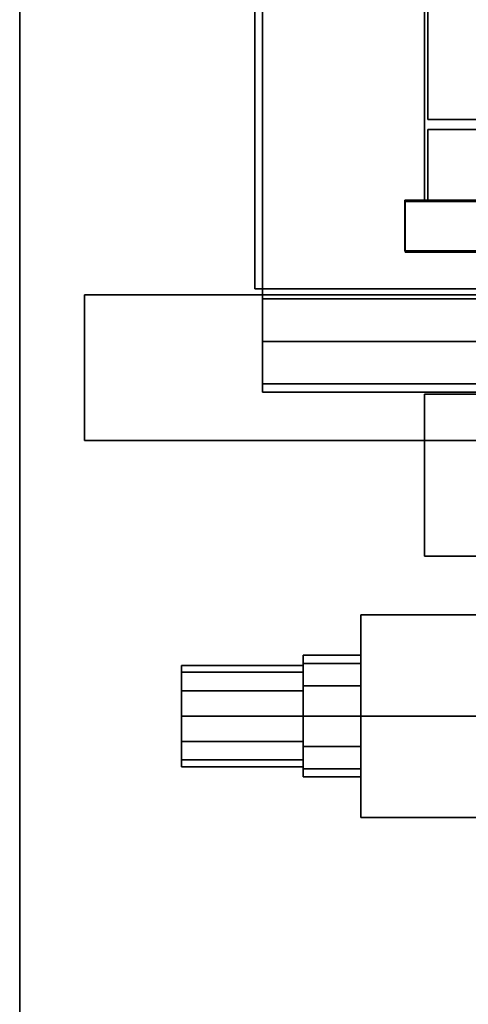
# Model space of a CAD drawing. Extents: x -48 to 48, y -49.6 to 48.
# Tile 228 of 656: x -6.5 to -3.7, y -9.8 to -3.8. Entities that reach past the tile are written whole.
import ezdxf

# ---------------------------------------------------------------- set-up
doc = ezdxf.new("R2010")
doc.units = 0

msp = doc.modelspace()

# ---------------------------------------------------------------- linework, layer by layer
at = {"layer": '13T1 [63]', "color": 1}
for points, invisible_edges in [([(-4.1225, -4.865, 85.5), (-4.1225, -5.1775, 85.5), (-0.81, -5.1775, 85.5)], 12), ([(-4.1225, -4.865, 85.5), (-0.81, -5.1775, 85.5), (-0.1225, -4.865, 85.5)], 3), ([(-0.1225, -4.865, 74), (-0.81, -5.1775, 74), (-4.1225, -5.1775, 74)], 13), ([(-0.1225, -4.865, 74), (-4.1225, -5.1775, 74), (-4.1225, -4.865, 74)], 1), ([(-4.1225, -5.1775, 74), (-4.1225, -5.1775, 85.5), (-4.1225, -4.865, 85.5)], 12), ([(-4.1225, -5.1775, 74), (-4.1225, -4.865, 85.5), (-4.1225, -4.865, 74)], 1), ([(-4.1225, -4.865, 74), (-4.1225, -4.865, 85.5), (-0.1225, -4.865, 85.5)], 12), ([(-4.1225, -4.865, 74), (-0.1225, -4.865, 85.5), (-0.1225, -4.865, 74)], 1), ([(-0.12, -4.875, 62.041), (-0.9325, -5.1875, 62.041), (-4.12, -5.1875, 62.041)], 13), ([(-0.12, -4.875, 62.041), (-4.12, -5.1875, 62.041), (-4.12, -4.875, 62.041)], 1), ([(-4.12, -4.875, 67.541), (-4.12, -5.1875, 67.541), (-0.9325, -5.1875, 67.541)], 12), ([(-4.12, -4.875, 67.541), (-0.9325, -5.1875, 67.541), (-0.12, -4.875, 67.541)], 3), ([(-4.12, -4.875, 67.541), (-4.12, -4.875, 62.041), (-4.12, -5.1875, 62.041)], 12), ([(-4.12, -4.875, 67.541), (-4.12, -5.1875, 62.041), (-4.12, -5.1875, 67.541)], 1), ([(-0.12, -4.875, 67.541), (-0.12, -4.875, 62.041), (-4.12, -4.875, 62.041)], 12), ([(-0.12, -4.875, 67.541), (-4.12, -4.875, 62.041), (-4.12, -4.875, 67.541)], 1), ([(-0.81, -5.1775, 74), (-0.81, -5.1775, 85.5), (-4.1225, -5.1775, 85.5)], 12), ([(-0.81, -5.1775, 74), (-4.1225, -5.1775, 85.5), (-4.1225, -5.1775, 74)], 1), ([(-4.12, -5.1875, 67.541), (-4.12, -5.1875, 62.041), (-0.9325, -5.1875, 62.041)], 12), ([(-4.12, -5.1875, 67.541), (-0.9325, -5.1875, 62.041), (-0.9325, -5.1875, 67.541)], 1)]:
    msp.add_3dface(points, dxfattribs=dict(at, invisible_edges=invisible_edges))
at = {"layer": '1C1 [1]', "color": 1}
for points, invisible_edges in [([(-6.5, -11), (6.5, -11), (6.5, 11)], 12), ([(-6.5, -11), (6.5, 11), (-6.5, 11)], 1), ([(-6.5, 11, -1.5), (6.5, 11, -1.5), (6.5, -11, -1.5)], 12), ([(-6.5, 11, -1.5), (6.5, -11, -1.5), (-6.5, -11, -1.5)], 1), ([(-6.5, 11), (-6.5, 11, -1.5), (-6.5, -11, -1.5)], 12), ([(-6.5, 11), (-6.5, -11, -1.5), (-6.5, -11)], 1), ([(0.542265, -5.18273), (0.838301, -5.38054), (-6.1, -6.35)], 14), ([(0.542265, -5.18273), (-6.1, -6.35), (-1.1875, -5.45)], 15), ([(0.838301, -5.38054), (1.1875, -5.45), (-6.1, -6.35)], 14), ([(1.1875, -5.45), (6.1, -6.35), (-6.1, -6.35)], 13), ([(-6.1, -6.35), (-6.1, -5.45), (-1.1875, -5.45)], 12), ([(-6.1, -5.45, 21), (-6.1, -6.35, 21), (6.1, -6.35, 21)], 12), ([(-6.1, -5.45, 21), (6.1, -6.35, 21), (6.1, -5.45, 21)], 13), ([(-6.1, -5.45), (-6.1, -6.35), (-6.1, -6.35, 21)], 12), ([(-6.1, -5.45), (-6.1, -6.35, 21), (-6.1, -5.45, 21)], 1), ([(-1.1875, -5.45, 21), (-1.1875, -5.45), (-6.1, -5.45)], 12), ([(-1.1875, -5.45, 21), (-6.1, -5.45), (-6.1, -5.45, 21)], 1), ([(-6.1, -6.35, 21), (-6.1, -6.35), (6.1, -6.35)], 12), ([(-6.1, -6.35, 21), (6.1, -6.35), (6.1, -6.35, 21)], 1)]:
    msp.add_3dface(points, dxfattribs=dict(at, invisible_edges=invisible_edges))
at = {"layer": '2C1 [2]', "color": 1}
for points, invisible_edges in [([(-5, 6, 53.5), (5, 6, 53.5), (5, -6, 53.5)], 12), ([(-5, 6, 53.5), (5, -6, 53.5), (-5, -6, 53.5)], 1), ([(-5, -6, 54.5), (5, -6, 54.5), (5, 6, 54.5)], 12), ([(-5, -6, 54.5), (5, 6, 54.5), (-5, 6, 54.5)], 1), ([(-5, -6, 53.5), (-5, -6, 54.5), (-5, 6, 54.5)], 12), ([(-5, -6, 53.5), (-5, 6, 54.5), (-5, 6, 53.5)], 1), ([(-0.1725, -4.5375, 45.5), (-5.0475, -5.4125, 45.5), (-5.0475, 5.4125, 45.5)], 13), ([(-0.1725, -4.5375, 45.5), (-5.0475, 5.4125, 45.5), (-1.0475, 5.4125, 45.5)], 13), ([(-0.1725, 4.5375, 46), (-5.0475, 5.4125, 46), (-5.0475, -5.4125, 46)], 13), ([(-5.0475, -5.4125, 45.5), (-5.0475, -5.4125, 46), (-5.0475, 5.4125, 46)], 12), ([(-5.0475, -5.4125, 45.5), (-5.0475, 5.4125, 46), (-5.0475, 5.4125, 45.5)], 1), ([(-0.1725, -4.5375, 29.905), (-5.0475, -5.4125, 29.905), (-5.0475, 5.4125, 29.905)], 13), ([(-0.1725, -4.5375, 29.905), (-5.0475, 5.4125, 29.905), (-1.0475, 5.4125, 29.905)], 13), ([(-0.1725, 4.5375, 30.53), (-5.0475, 5.4125, 30.53), (-5.0475, -5.4125, 30.53)], 13), ([(-5.0475, -5.4125, 29.905), (-5.0475, -5.4125, 30.53), (-5.0475, 5.4125, 30.53)], 12), ([(-5.0475, -5.4125, 29.905), (-5.0475, 5.4125, 30.53), (-5.0475, 5.4125, 29.905)], 1), ([(-0.1725, 4.5375, 46), (-5.0475, -5.4125, 46), (-1.0475, -5.4125, 46)], 13), ([(-0.1725, 4.5375, 30.53), (-5.0475, -5.4125, 30.53), (-1.0475, -5.4125, 30.53)], 13), ([(-0.1725, -4.5375, 45.5), (-1.0475, -5.4125, 45.5), (-5.0475, -5.4125, 45.5)], 12), ([(-0.1725, -4.5375, 29.905), (-1.0475, -5.4125, 29.905), (-5.0475, -5.4125, 29.905)], 12), ([(-1.0475, -5.4125, 45.5), (-1.0475, -5.4125, 46), (-5.0475, -5.4125, 46)], 12), ([(-1.0475, -5.4125, 45.5), (-5.0475, -5.4125, 46), (-5.0475, -5.4125, 45.5)], 1), ([(-1.0475, -5.4125, 29.905), (-1.0475, -5.4125, 30.53), (-5.0475, -5.4125, 30.53)], 12), ([(-1.0475, -5.4125, 29.905), (-5.0475, -5.4125, 30.53), (-5.0475, -5.4125, 29.905)], 1), ([(-0.9725, -5.475, 53.5), (-5, -5.475, 53.5), (-5, -5.7375, 53.5)], 12), ([(-0.9725, -5.475, 53.5), (-5, -5.7375, 53.5), (5, -5.7375, 53.5)], 13), ([(-5, -5.475, 53.5), (-5, -5.475, 21.25), (-5, -6.05, 21.825)], 12), ([(-5, -5.475, 53.5), (-5, -6.05, 21.825), (-5, -6.05, 53.1875)], 13), ([(-5, -5.475, 53.5), (-5, -6.05, 53.1875), (-5, -5.7375, 53.5)], 1), ([(-0.9725, -5.475, 21.25), (-5, -5.475, 21.25), (-5, -5.475, 53.5)], 12), ([(-0.9725, -5.475, 21.25), (-5, -5.475, 53.5), (-0.9725, -5.475, 53.5)], 1), ([(5, -6, 53.5), (5, -6, 54.5), (-5, -6, 54.5)], 12), ([(5, -6, 53.5), (-5, -6, 54.5), (-5, -6, 53.5)], 1), ([(-5, -6.05, 21.825), (5, -6.05, 21.825), (5, -6.05, 53.1875)], 12), ([(-5, -6.05, 21.825), (5, -6.05, 53.1875), (-5, -6.05, 53.1875)], 1)]:
    msp.add_3dface(points, dxfattribs=dict(at, invisible_edges=invisible_edges))
at = {"layer": '2C1 [2]', "color": 7}
for points, invisible_edges in [([(0.9725, -5.475, 21.25), (5, -6.05, 21.825), (-5, -6.05, 21.825)], 13), ([(-5, -6.05, 21.825), (-5, -5.475, 21.25), (-0.9725, -5.475, 21.25)], 12), ([(0.9725, -5.475, 21.25), (-5, -6.05, 21.825), (-0.9725, -5.475, 21.25)], 15), ([(5, -6.05, 53.1875), (5, -5.7375, 53.5), (-5, -5.7375, 53.5)], 12), ([(5, -6.05, 53.1875), (-5, -5.7375, 53.5), (-5, -6.05, 53.1875)], 1)]:
    msp.add_3dface(points, dxfattribs=dict(at, invisible_edges=invisible_edges))
at = {"layer": '3C1 [3]', "color": 1}
for points, invisible_edges in [([(4, -4.875, 93.75), (-4, -4.875, 93.75), (-4, 4.875, 93.75)], 12), ([(4, -4.875, 93.75), (-4, 4.875, 93.75), (4, 4.875, 93.75)], 1), ([(4, 4.875, 94.5), (-4, 4.875, 94.5), (-4, -4.875, 94.5)], 12), ([(4, 4.875, 94.5), (-4, -4.875, 94.5), (4, -4.875, 94.5)], 1), ([(-4, -4.875, 93.75), (-4, -4.875, 94.5), (-4, 4.875, 94.5)], 12), ([(-4, -4.875, 93.75), (-4, 4.875, 94.5), (-4, 4.875, 93.75)], 1), ([(-0.605, -4.3675, 78.5), (-3.98, -4.3675, 78.5), (-3.98, 4.3675, 78.5)], 12), ([(-0.605, -4.3675, 78.5), (-3.98, 4.3675, 78.5), (-0.605, 4.3675, 78.5)], 1), ([(-0.605, 4.3675, 78.875), (-3.98, 4.3675, 78.875), (-3.98, -4.3675, 78.875)], 12), ([(-0.605, 4.3675, 78.875), (-3.98, -4.3675, 78.875), (-0.605, -4.3675, 78.875)], 1), ([(-3.98, -4.3675, 78.5), (-3.98, -4.3675, 78.875), (-3.98, 4.3675, 78.875)], 12), ([(-3.98, -4.3675, 78.5), (-3.98, 4.3675, 78.875), (-3.98, 4.3675, 78.5)], 1), ([(-0.605, -4.3675, 69.125), (-3.98, -4.3675, 69.125), (-3.98, 4.3675, 69.125)], 12), ([(-0.605, -4.3675, 69.125), (-3.98, 4.3675, 69.125), (-0.605, 4.3675, 69.125)], 1), ([(-0.605, 4.3675, 69.5), (-3.98, 4.3675, 69.5), (-3.98, -4.3675, 69.5)], 12), ([(-0.605, 4.3675, 69.5), (-3.98, -4.3675, 69.5), (-0.605, -4.3675, 69.5)], 1), ([(-3.98, -4.3675, 69.125), (-3.98, -4.3675, 69.5), (-3.98, 4.3675, 69.5)], 12), ([(-3.98, -4.3675, 69.125), (-3.98, 4.3675, 69.5), (-3.98, 4.3675, 69.125)], 1), ([(-0.605, -4.3675, 78.5), (-0.605, -4.3675, 78.875), (-3.98, -4.3675, 78.875)], 12), ([(-0.605, -4.3675, 78.5), (-3.98, -4.3675, 78.875), (-3.98, -4.3675, 78.5)], 1), ([(-0.605, -4.3675, 69.125), (-0.605, -4.3675, 69.5), (-3.98, -4.3675, 69.5)], 12), ([(-0.605, -4.3675, 69.125), (-3.98, -4.3675, 69.5), (-3.98, -4.3675, 69.125)], 1), ([(0.570948, -4.37748, 54.5), (0.835, -4.43, 54.5), (-3.98, -4.865, 54.5)], 14), ([(0.570948, -4.37748, 54.5), (-3.98, -4.865, 54.5), (-0.835, -4.43, 54.5)], 15), ([(0.835, -4.43, 54.5), (3.98, -4.865, 54.5), (-3.98, -4.865, 54.5)], 13), ([(-3.98, -4.865, 54.5), (-3.98, -4.43, 54.5), (-0.835, -4.43, 54.5)], 12), ([(-0.835, -4.43, 93.75), (-3.98, -4.43, 93.75), (-3.98, -4.865, 93.75)], 12), ([(-0.835, -4.43, 93.75), (-3.98, -4.865, 93.75), (3.98, -4.865, 93.75)], 13), ([(-3.98, -4.43, 93.75), (-3.98, -4.43, 54.5), (-3.98, -4.865, 54.5)], 12), ([(-3.98, -4.43, 93.75), (-3.98, -4.865, 54.5), (-3.98, -4.865, 93.75)], 1), ([(-0.835, -4.43, 93.75), (-0.835, -4.43, 54.5), (-3.98, -4.43, 54.5)], 12), ([(-0.835, -4.43, 93.75), (-3.98, -4.43, 54.5), (-3.98, -4.43, 93.75)], 1), ([(4, -4.875, 93.75), (4, -4.875, 94.5), (-4, -4.875, 94.5)], 12), ([(4, -4.875, 93.75), (-4, -4.875, 94.5), (-4, -4.875, 93.75)], 1), ([(-3.98, -4.865, 93.75), (-3.98, -4.865, 54.5), (3.98, -4.865, 54.5)], 12), ([(-3.98, -4.865, 93.75), (3.98, -4.865, 54.5), (3.98, -4.865, 93.75)], 1)]:
    msp.add_3dface(points, dxfattribs=dict(at, invisible_edges=invisible_edges))
at = {"layer": '3C1 [3]', "color": 0}
for points, invisible_edges in [([(-3.65825, -8.05, 55.5283), (-4.39262, -8.05, 55.5283), (-4.39262, -7.425, 55.8892)], 12), ([(-3.65825, -8.05, 55.5283), (-4.39262, -7.425, 55.8892), (-3.65825, -7.425, 55.8892)], 1), ([(-3.65825, -7.425, 55.8892), (-4.39262, -7.425, 55.8892), (-4.39262, -7.425, 56.6108)], 12), ([(-3.65825, -7.425, 55.8892), (-4.39262, -7.425, 56.6108), (-3.65825, -7.425, 56.6108)], 1), ([(-3.65825, -7.425, 56.6108), (-4.39262, -7.425, 56.6108), (-4.39262, -8.05, 56.9717)], 12), ([(-3.65825, -7.425, 56.6108), (-4.39262, -8.05, 56.9717), (-3.65825, -8.05, 56.9717)], 1), ([(-4.39262, -7.425, 56.6108), (-4.39262, -7.425, 55.8892), (-4.39262, -8.05, 55.5283)], 12), ([(-4.39262, -7.425, 56.6108), (-4.39262, -8.05, 55.5283), (-4.39262, -8.675, 55.8892)], 13), ([(-4.39262, -7.425, 56.6108), (-4.39262, -8.675, 55.8892), (-4.39262, -8.675, 56.6108)], 13), ([(-4.39262, -7.425, 56.6108), (-4.39262, -8.675, 56.6108), (-4.39262, -8.05, 56.9717)], 1), ([(-3.65825, -8.05, 58.0283), (-4.39262, -8.05, 58.0283), (-4.39262, -7.425, 58.3892)], 12), ([(-3.65825, -8.05, 58.0283), (-4.39262, -7.425, 58.3892), (-3.65825, -7.425, 58.3892)], 1), ([(-3.65825, -7.425, 58.3892), (-4.39262, -7.425, 58.3892), (-4.39262, -7.425, 59.1108)], 12), ([(-3.65825, -7.425, 58.3892), (-4.39262, -7.425, 59.1108), (-3.65825, -7.425, 59.1108)], 1), ([(-3.65825, -7.425, 59.1108), (-4.39262, -7.425, 59.1108), (-4.39262, -8.05, 59.4717)], 12), ([(-3.65825, -7.425, 59.1108), (-4.39262, -8.05, 59.4717), (-3.65825, -8.05, 59.4717)], 1), ([(-4.39262, -7.425, 59.1108), (-4.39262, -7.425, 58.3892), (-4.39262, -8.05, 58.0283)], 12), ([(-4.39262, -7.425, 59.1108), (-4.39262, -8.05, 58.0283), (-4.39262, -8.675, 58.3892)], 13), ([(-4.39262, -7.425, 59.1108), (-4.39262, -8.675, 58.3892), (-4.39262, -8.675, 59.1108)], 13), ([(-4.39262, -7.425, 59.1108), (-4.39262, -8.675, 59.1108), (-4.39262, -8.05, 59.4717)], 1), ([(-4.39262, -7.72524, 56.0625), (-4.75, -7.72524, 56.0625), (-4.75, -7.675, 56.25)], 12), ([(-4.39262, -7.72524, 56.0625), (-4.75, -7.675, 56.25), (-4.39262, -7.675, 56.25)], 1), ([(-4.39262, -7.675, 56.25), (-4.75, -7.675, 56.25), (-4.75, -7.72524, 56.4375)], 12), ([(-4.39262, -7.675, 56.25), (-4.75, -7.72524, 56.4375), (-4.39262, -7.72524, 56.4375)], 1), ([(-4.75, -8.05, 56.625), (-4.75, -7.72524, 56.4375), (-4.75, -7.675, 56.25)], 13), ([(-4.75, -8.05, 56.625), (-4.75, -7.675, 56.25), (-4.75, -7.72524, 56.0625)], 13), ([(-4.39262, -7.72524, 58.5625), (-4.75, -7.72524, 58.5625), (-4.75, -7.675, 58.75)], 12), ([(-4.39262, -7.72524, 58.5625), (-4.75, -7.675, 58.75), (-4.39262, -7.675, 58.75)], 1), ([(-4.39262, -7.675, 58.75), (-4.75, -7.675, 58.75), (-4.75, -7.72524, 58.9375)], 12), ([(-4.39262, -7.675, 58.75), (-4.75, -7.72524, 58.9375), (-4.39262, -7.72524, 58.9375)], 1), ([(-4.75, -8.05, 59.125), (-4.75, -7.72524, 58.9375), (-4.75, -7.675, 58.75)], 13), ([(-4.75, -8.05, 59.125), (-4.75, -7.675, 58.75), (-4.75, -7.72524, 58.5625)], 13), ([(-4.39262, -8.2375, 56.5748), (-4.39262, -7.72524, 56.0625), (-4.39262, -7.675, 56.25)], 13), ([(-4.39262, -8.2375, 56.5748), (-4.39262, -7.675, 56.25), (-4.39262, -7.72524, 56.4375)], 13), ([(-4.39262, -8.2375, 59.0748), (-4.39262, -7.72524, 58.5625), (-4.39262, -7.675, 58.75)], 13), ([(-4.39262, -8.2375, 59.0748), (-4.39262, -7.675, 58.75), (-4.39262, -7.72524, 58.9375)], 13), ([(-4.75, -7.77937, 56.0938), (-5.5, -7.77937, 56.0938), (-5.5, -7.7375, 56.25)], 12), ([(-4.75, -7.77937, 56.0938), (-5.5, -7.7375, 56.25), (-4.75, -7.7375, 56.25)], 1), ([(-4.75, -7.7375, 56.25), (-5.5, -7.7375, 56.25), (-5.5, -7.77937, 56.4062)], 12), ([(-4.75, -7.7375, 56.25), (-5.5, -7.77937, 56.4062), (-4.75, -7.77937, 56.4062)], 1), ([(-5.5, -8.05, 56.5625), (-5.5, -7.77937, 56.4062), (-5.5, -7.7375, 56.25)], 13), ([(-5.5, -8.05, 56.5625), (-5.5, -7.7375, 56.25), (-5.5, -7.77937, 56.0938)], 13), ([(-4.75, -7.77937, 58.5938), (-5.5, -7.77937, 58.5938), (-5.5, -7.7375, 58.75)], 12), ([(-4.75, -7.77937, 58.5938), (-5.5, -7.7375, 58.75), (-4.75, -7.7375, 58.75)], 1), ([(-4.75, -7.7375, 58.75), (-5.5, -7.7375, 58.75), (-5.5, -7.77937, 58.9062)], 12), ([(-4.75, -7.7375, 58.75), (-5.5, -7.77937, 58.9062), (-4.75, -7.77937, 58.9062)], 1), ([(-5.5, -8.05, 59.0625), (-5.5, -7.77937, 58.9062), (-5.5, -7.7375, 58.75)], 13), ([(-5.5, -8.05, 59.0625), (-5.5, -7.7375, 58.75), (-5.5, -7.77937, 58.5938)], 13), ([(-4.39262, -7.8625, 55.9252), (-4.75, -7.8625, 55.9252), (-4.75, -7.72524, 56.0625)], 12), ([(-4.39262, -7.8625, 55.9252), (-4.75, -7.72524, 56.0625), (-4.39262, -7.72524, 56.0625)], 1), ([(-4.39262, -7.72524, 56.4375), (-4.75, -7.72524, 56.4375), (-4.75, -7.8625, 56.5748)], 12), ([(-4.39262, -7.72524, 56.4375), (-4.75, -7.8625, 56.5748), (-4.39262, -7.8625, 56.5748)], 1), ([(-4.75, -8.05, 56.625), (-4.75, -7.8625, 56.5748), (-4.75, -7.72524, 56.4375)], 12), ([(-4.75, -8.05, 56.625), (-4.75, -7.72524, 56.0625), (-4.75, -7.8625, 55.9252)], 13), ([(-4.39262, -7.8625, 58.4252), (-4.75, -7.8625, 58.4252), (-4.75, -7.72524, 58.5625)], 12), ([(-4.39262, -7.8625, 58.4252), (-4.75, -7.72524, 58.5625), (-4.39262, -7.72524, 58.5625)], 1), ([(-4.39262, -7.72524, 58.9375), (-4.75, -7.72524, 58.9375), (-4.75, -7.8625, 59.0748)], 12), ([(-4.39262, -7.72524, 58.9375), (-4.75, -7.8625, 59.0748), (-4.39262, -7.8625, 59.0748)], 1), ([(-4.75, -8.05, 59.125), (-4.75, -7.8625, 59.0748), (-4.75, -7.72524, 58.9375)], 12), ([(-4.75, -8.05, 59.125), (-4.75, -7.72524, 58.5625), (-4.75, -7.8625, 58.4252)], 13), ([(-4.75, -8.20625, 56.5206), (-4.75, -7.77937, 56.0938), (-4.75, -7.7375, 56.25)], 13), ([(-4.75, -8.20625, 56.5206), (-4.75, -7.7375, 56.25), (-4.75, -7.77937, 56.4062)], 13), ([(-4.75, -8.20625, 59.0206), (-4.75, -7.77937, 58.5938), (-4.75, -7.7375, 58.75)], 13), ([(-4.75, -8.20625, 59.0206), (-4.75, -7.7375, 58.75), (-4.75, -7.77937, 58.9062)], 13), ([(-4.39262, -8.2375, 56.5748), (-4.39262, -7.8625, 55.9252), (-4.39262, -7.72524, 56.0625)], 13), ([(-4.39262, -8.2375, 56.5748), (-4.39262, -7.72524, 56.4375), (-4.39262, -7.8625, 56.5748)], 13), ([(-4.39262, -8.2375, 59.0748), (-4.39262, -7.8625, 58.4252), (-4.39262, -7.72524, 58.5625)], 13), ([(-4.39262, -8.2375, 59.0748), (-4.39262, -7.72524, 58.9375), (-4.39262, -7.8625, 59.0748)], 13), ([(-4.75, -7.89375, 55.9794), (-5.5, -7.89375, 55.9794), (-5.5, -7.77937, 56.0938)], 12), ([(-4.75, -7.89375, 55.9794), (-5.5, -7.77937, 56.0938), (-4.75, -7.77937, 56.0938)], 1), ([(-4.75, -7.77937, 56.4062), (-5.5, -7.77937, 56.4062), (-5.5, -7.89375, 56.5206)], 12), ([(-4.75, -7.77937, 56.4062), (-5.5, -7.89375, 56.5206), (-4.75, -7.89375, 56.5206)], 1), ([(-5.5, -8.05, 56.5625), (-5.5, -7.89375, 56.5206), (-5.5, -7.77937, 56.4062)], 12), ([(-5.5, -8.05, 56.5625), (-5.5, -7.77937, 56.0938), (-5.5, -7.89375, 55.9794)], 13), ([(-4.75, -7.89375, 58.4794), (-5.5, -7.89375, 58.4794), (-5.5, -7.77937, 58.5938)], 12), ([(-4.75, -7.89375, 58.4794), (-5.5, -7.77937, 58.5938), (-4.75, -7.77937, 58.5938)], 1), ([(-4.75, -7.77937, 58.9062), (-5.5, -7.77937, 58.9062), (-5.5, -7.89375, 59.0206)], 12), ([(-4.75, -7.77937, 58.9062), (-5.5, -7.89375, 59.0206), (-4.75, -7.89375, 59.0206)], 1), ([(-5.5, -8.05, 59.0625), (-5.5, -7.89375, 59.0206), (-5.5, -7.77937, 58.9062)], 12), ([(-5.5, -8.05, 59.0625), (-5.5, -7.77937, 58.5938), (-5.5, -7.89375, 58.4794)], 13), ([(-4.75, -8.20625, 56.5206), (-4.75, -7.89375, 55.9794), (-4.75, -7.77937, 56.0938)], 13), ([(-4.75, -8.20625, 56.5206), (-4.75, -7.77937, 56.4062), (-4.75, -7.89375, 56.5206)], 13), ([(-4.75, -8.20625, 59.0206), (-4.75, -7.89375, 58.4794), (-4.75, -7.77937, 58.5938)], 13), ([(-4.75, -8.20625, 59.0206), (-4.75, -7.77937, 58.9062), (-4.75, -7.89375, 59.0206)], 13), ([(-4.75, -8.05, 55.9375), (-5.5, -8.05, 55.9375), (-5.5, -7.89375, 55.9794)], 12), ([(-4.75, -8.05, 55.9375), (-5.5, -7.89375, 55.9794), (-4.75, -7.89375, 55.9794)], 1), ([(-4.75, -7.89375, 56.5206), (-5.5, -7.89375, 56.5206), (-5.5, -8.05, 56.5625)], 12), ([(-4.75, -7.89375, 56.5206), (-5.5, -8.05, 56.5625), (-4.75, -8.05, 56.5625)], 1), ([(-5.5, -8.05, 56.5625), (-5.5, -7.89375, 55.9794), (-5.5, -8.05, 55.9375)], 13), ([(-4.75, -8.05, 58.4375), (-5.5, -8.05, 58.4375), (-5.5, -7.89375, 58.4794)], 12), ([(-4.75, -8.05, 58.4375), (-5.5, -7.89375, 58.4794), (-4.75, -7.89375, 58.4794)], 1), ([(-4.75, -7.89375, 59.0206), (-5.5, -7.89375, 59.0206), (-5.5, -8.05, 59.0625)], 12), ([(-4.75, -7.89375, 59.0206), (-5.5, -8.05, 59.0625), (-4.75, -8.05, 59.0625)], 1), ([(-5.5, -8.05, 59.0625), (-5.5, -7.89375, 58.4794), (-5.5, -8.05, 58.4375)], 13), ([(-4.39262, -8.05, 55.875), (-4.75, -8.05, 55.875), (-4.75, -7.8625, 55.9252)], 12), ([(-4.39262, -8.05, 55.875), (-4.75, -7.8625, 55.9252), (-4.39262, -7.8625, 55.9252)], 1), ([(-4.39262, -7.8625, 56.5748), (-4.75, -7.8625, 56.5748), (-4.75, -8.05, 56.625)], 12), ([(-4.39262, -7.8625, 56.5748), (-4.75, -8.05, 56.625), (-4.39262, -8.05, 56.625)], 1), ([(-4.75, -8.05, 56.625), (-4.75, -7.8625, 55.9252), (-4.75, -8.05, 55.875)], 13), ([(-4.39262, -8.05, 58.375), (-4.75, -8.05, 58.375), (-4.75, -7.8625, 58.4252)], 12), ([(-4.39262, -8.05, 58.375), (-4.75, -7.8625, 58.4252), (-4.39262, -7.8625, 58.4252)], 1), ([(-4.39262, -7.8625, 59.0748), (-4.75, -7.8625, 59.0748), (-4.75, -8.05, 59.125)], 12), ([(-4.39262, -7.8625, 59.0748), (-4.75, -8.05, 59.125), (-4.39262, -8.05, 59.125)], 1), ([(-4.75, -8.05, 59.125), (-4.75, -7.8625, 58.4252), (-4.75, -8.05, 58.375)], 13), ([(-4.75, -8.20625, 56.5206), (-4.75, -8.05, 55.9375), (-4.75, -7.89375, 55.9794)], 13), ([(-4.75, -8.20625, 56.5206), (-4.75, -7.89375, 56.5206), (-4.75, -8.05, 56.5625)], 1), ([(-4.75, -8.20625, 59.0206), (-4.75, -8.05, 58.4375), (-4.75, -7.89375, 58.4794)], 13), ([(-4.75, -8.20625, 59.0206), (-4.75, -7.89375, 59.0206), (-4.75, -8.05, 59.0625)], 1), ([(-4.39262, -8.2375, 56.5748), (-4.39262, -8.05, 55.875), (-4.39262, -7.8625, 55.9252)], 13), ([(-4.39262, -8.2375, 56.5748), (-4.39262, -7.8625, 56.5748), (-4.39262, -8.05, 56.625)], 1), ([(-4.39262, -8.2375, 59.0748), (-4.39262, -8.05, 58.375), (-4.39262, -7.8625, 58.4252)], 13), ([(-4.39262, -8.2375, 59.0748), (-4.39262, -7.8625, 59.0748), (-4.39262, -8.05, 59.125)], 1), ([(-4.75, -8.20625, 55.9794), (-5.5, -8.20625, 55.9794), (-5.5, -8.05, 55.9375)], 12), ([(-4.75, -8.20625, 55.9794), (-5.5, -8.05, 55.9375), (-4.75, -8.05, 55.9375)], 1), ([(-4.75, -8.05, 56.5625), (-5.5, -8.05, 56.5625), (-5.5, -8.20625, 56.5206)], 12), ([(-4.75, -8.05, 56.5625), (-5.5, -8.20625, 56.5206), (-4.75, -8.20625, 56.5206)], 1), ([(-5.5, -8.05, 56.5625), (-5.5, -8.05, 55.9375), (-5.5, -8.20625, 55.9794)], 13), ([(-5.5, -8.05, 56.5625), (-5.5, -8.20625, 55.9794), (-5.5, -8.32063, 56.0938)], 13), ([(-5.5, -8.05, 56.5625), (-5.5, -8.32063, 56.0938), (-5.5, -8.3625, 56.25)], 13), ([(-5.5, -8.05, 56.5625), (-5.5, -8.3625, 56.25), (-5.5, -8.32063, 56.4063)], 13), ([(-5.5, -8.05, 56.5625), (-5.5, -8.32063, 56.4063), (-5.5, -8.20625, 56.5206)], 1), ([(-4.75, -8.20625, 58.4794), (-5.5, -8.20625, 58.4794), (-5.5, -8.05, 58.4375)], 12), ([(-4.75, -8.20625, 58.4794), (-5.5, -8.05, 58.4375), (-4.75, -8.05, 58.4375)], 1), ([(-4.75, -8.05, 59.0625), (-5.5, -8.05, 59.0625), (-5.5, -8.20625, 59.0206)], 12), ([(-4.75, -8.05, 59.0625), (-5.5, -8.20625, 59.0206), (-4.75, -8.20625, 59.0206)], 1), ([(-5.5, -8.05, 59.0625), (-5.5, -8.05, 58.4375), (-5.5, -8.20625, 58.4794)], 13), ([(-5.5, -8.05, 59.0625), (-5.5, -8.20625, 58.4794), (-5.5, -8.32063, 58.5938)], 13), ([(-5.5, -8.05, 59.0625), (-5.5, -8.32063, 58.5938), (-5.5, -8.3625, 58.75)], 13), ([(-5.5, -8.05, 59.0625), (-5.5, -8.3625, 58.75), (-5.5, -8.32063, 58.9063)], 13), ([(-5.5, -8.05, 59.0625), (-5.5, -8.32063, 58.9063), (-5.5, -8.20625, 59.0206)], 1), ([(-4.39262, -8.2375, 55.9252), (-4.75, -8.2375, 55.9252), (-4.75, -8.05, 55.875)], 12), ([(-4.39262, -8.2375, 55.9252), (-4.75, -8.05, 55.875), (-4.39262, -8.05, 55.875)], 1), ([(-4.39262, -8.05, 56.625), (-4.75, -8.05, 56.625), (-4.75, -8.2375, 56.5748)], 12), ([(-4.39262, -8.05, 56.625), (-4.75, -8.2375, 56.5748), (-4.39262, -8.2375, 56.5748)], 1), ([(-4.75, -8.05, 56.625), (-4.75, -8.05, 55.875), (-4.75, -8.2375, 55.9252)], 13), ([(-4.75, -8.05, 56.625), (-4.75, -8.2375, 55.9252), (-4.75, -8.37476, 56.0625)], 13), ([(-4.75, -8.05, 56.625), (-4.75, -8.37476, 56.0625), (-4.75, -8.425, 56.25)], 13), ([(-4.75, -8.05, 56.625), (-4.75, -8.425, 56.25), (-4.75, -8.37476, 56.4375)], 13), ([(-4.75, -8.05, 56.625), (-4.75, -8.37476, 56.4375), (-4.75, -8.2375, 56.5748)], 1), ([(-4.75, -8.20625, 56.5206), (-4.75, -8.20625, 55.9794), (-4.75, -8.05, 55.9375)], 13), ([(-4.39262, -8.2375, 58.4252), (-4.75, -8.2375, 58.4252), (-4.75, -8.05, 58.375)], 12), ([(-4.39262, -8.2375, 58.4252), (-4.75, -8.05, 58.375), (-4.39262, -8.05, 58.375)], 1), ([(-4.39262, -8.05, 59.125), (-4.75, -8.05, 59.125), (-4.75, -8.2375, 59.0748)], 12), ([(-4.39262, -8.05, 59.125), (-4.75, -8.2375, 59.0748), (-4.39262, -8.2375, 59.0748)], 1), ([(-4.75, -8.05, 59.125), (-4.75, -8.05, 58.375), (-4.75, -8.2375, 58.4252)], 13), ([(-4.75, -8.05, 59.125), (-4.75, -8.2375, 58.4252), (-4.75, -8.37476, 58.5625)], 13), ([(-4.75, -8.05, 59.125), (-4.75, -8.37476, 58.5625), (-4.75, -8.425, 58.75)], 13), ([(-4.75, -8.05, 59.125), (-4.75, -8.425, 58.75), (-4.75, -8.37476, 58.9375)], 13), ([(-4.75, -8.05, 59.125), (-4.75, -8.37476, 58.9375), (-4.75, -8.2375, 59.0748)], 1), ([(-4.75, -8.20625, 59.0206), (-4.75, -8.20625, 58.4794), (-4.75, -8.05, 58.4375)], 13), ([(-3.65825, -8.05, 56.9717), (-4.39262, -8.05, 56.9717), (-4.39262, -8.675, 56.6108)], 12), ([(-3.65825, -8.05, 56.9717), (-4.39262, -8.675, 56.6108), (-3.65825, -8.675, 56.6108)], 1), ([(-3.65825, -8.675, 55.8892), (-4.39262, -8.675, 55.8892), (-4.39262, -8.05, 55.5283)], 12), ([(-3.65825, -8.675, 55.8892), (-4.39262, -8.05, 55.5283), (-3.65825, -8.05, 55.5283)], 1), ([(-4.39262, -8.2375, 56.5748), (-4.39262, -8.2375, 55.9252), (-4.39262, -8.05, 55.875)], 13), ([(-3.65825, -8.05, 59.4717), (-4.39262, -8.05, 59.4717), (-4.39262, -8.675, 59.1108)], 12), ([(-3.65825, -8.05, 59.4717), (-4.39262, -8.675, 59.1108), (-3.65825, -8.675, 59.1108)], 1), ([(-3.65825, -8.675, 58.3892), (-4.39262, -8.675, 58.3892), (-4.39262, -8.05, 58.0283)], 12), ([(-3.65825, -8.675, 58.3892), (-4.39262, -8.05, 58.0283), (-3.65825, -8.05, 58.0283)], 1), ([(-4.39262, -8.2375, 59.0748), (-4.39262, -8.2375, 58.4252), (-4.39262, -8.05, 58.375)], 13), ([(-4.75, -8.20625, 56.5206), (-5.5, -8.20625, 56.5206), (-5.5, -8.32063, 56.4063)], 12), ([(-4.75, -8.20625, 56.5206), (-5.5, -8.32063, 56.4063), (-4.75, -8.32063, 56.4062)], 1), ([(-4.75, -8.32063, 56.0938), (-5.5, -8.32063, 56.0938), (-5.5, -8.20625, 55.9794)], 12), ([(-4.75, -8.32063, 56.0938), (-5.5, -8.20625, 55.9794), (-4.75, -8.20625, 55.9794)], 1), ([(-4.75, -8.20625, 59.0206), (-5.5, -8.20625, 59.0206), (-5.5, -8.32063, 58.9063)], 12), ([(-4.75, -8.20625, 59.0206), (-5.5, -8.32063, 58.9063), (-4.75, -8.32063, 58.9062)], 1), ([(-4.75, -8.32063, 58.5938), (-5.5, -8.32063, 58.5938), (-5.5, -8.20625, 58.4794)], 12), ([(-4.75, -8.32063, 58.5938), (-5.5, -8.20625, 58.4794), (-4.75, -8.20625, 58.4794)], 1), ([(-4.75, -8.20625, 56.5206), (-4.75, -8.32063, 56.4062), (-4.75, -8.3625, 56.25)], 12), ([(-4.75, -8.20625, 56.5206), (-4.75, -8.3625, 56.25), (-4.75, -8.32063, 56.0938)], 13), ([(-4.75, -8.20625, 56.5206), (-4.75, -8.32063, 56.0938), (-4.75, -8.20625, 55.9794)], 13), ([(-4.75, -8.20625, 59.0206), (-4.75, -8.32063, 58.9062), (-4.75, -8.3625, 58.75)], 12), ([(-4.75, -8.20625, 59.0206), (-4.75, -8.3625, 58.75), (-4.75, -8.32063, 58.5938)], 13), ([(-4.75, -8.20625, 59.0206), (-4.75, -8.32063, 58.5938), (-4.75, -8.20625, 58.4794)], 13), ([(-4.39262, -8.2375, 56.5748), (-4.75, -8.2375, 56.5748), (-4.75, -8.37476, 56.4375)], 12), ([(-4.39262, -8.2375, 56.5748), (-4.75, -8.37476, 56.4375), (-4.39262, -8.37476, 56.4375)], 1), ([(-4.39262, -8.37476, 56.0625), (-4.75, -8.37476, 56.0625), (-4.75, -8.2375, 55.9252)], 12), ([(-4.39262, -8.37476, 56.0625), (-4.75, -8.2375, 55.9252), (-4.39262, -8.2375, 55.9252)], 1), ([(-4.39262, -8.2375, 59.0748), (-4.75, -8.2375, 59.0748), (-4.75, -8.37476, 58.9375)], 12), ([(-4.39262, -8.2375, 59.0748), (-4.75, -8.37476, 58.9375), (-4.39262, -8.37476, 58.9375)], 1), ([(-4.39262, -8.37476, 58.5625), (-4.75, -8.37476, 58.5625), (-4.75, -8.2375, 58.4252)], 12), ([(-4.39262, -8.37476, 58.5625), (-4.75, -8.2375, 58.4252), (-4.39262, -8.2375, 58.4252)], 1), ([(-4.39262, -8.2375, 56.5748), (-4.39262, -8.37476, 56.4375), (-4.39262, -8.425, 56.25)], 12), ([(-4.39262, -8.2375, 56.5748), (-4.39262, -8.425, 56.25), (-4.39262, -8.37476, 56.0625)], 13), ([(-4.39262, -8.2375, 56.5748), (-4.39262, -8.37476, 56.0625), (-4.39262, -8.2375, 55.9252)], 13), ([(-4.39262, -8.2375, 59.0748), (-4.39262, -8.37476, 58.9375), (-4.39262, -8.425, 58.75)], 12), ([(-4.39262, -8.2375, 59.0748), (-4.39262, -8.425, 58.75), (-4.39262, -8.37476, 58.5625)], 13), ([(-4.39262, -8.2375, 59.0748), (-4.39262, -8.37476, 58.5625), (-4.39262, -8.2375, 58.4252)], 13), ([(-4.75, -8.32063, 56.4062), (-5.5, -8.32063, 56.4063), (-5.5, -8.3625, 56.25)], 12), ([(-4.75, -8.32063, 56.4062), (-5.5, -8.3625, 56.25), (-4.75, -8.3625, 56.25)], 1), ([(-4.75, -8.3625, 56.25), (-5.5, -8.3625, 56.25), (-5.5, -8.32063, 56.0938)], 12), ([(-4.75, -8.3625, 56.25), (-5.5, -8.32063, 56.0938), (-4.75, -8.32063, 56.0938)], 1), ([(-4.75, -8.32063, 58.9062), (-5.5, -8.32063, 58.9063), (-5.5, -8.3625, 58.75)], 12), ([(-4.75, -8.32063, 58.9062), (-5.5, -8.3625, 58.75), (-4.75, -8.3625, 58.75)], 1), ([(-4.75, -8.3625, 58.75), (-5.5, -8.3625, 58.75), (-5.5, -8.32063, 58.5938)], 12), ([(-4.75, -8.3625, 58.75), (-5.5, -8.32063, 58.5938), (-4.75, -8.32063, 58.5938)], 1), ([(-4.39262, -8.37476, 56.4375), (-4.75, -8.37476, 56.4375), (-4.75, -8.425, 56.25)], 12), ([(-4.39262, -8.37476, 56.4375), (-4.75, -8.425, 56.25), (-4.39262, -8.425, 56.25)], 1), ([(-4.39262, -8.425, 56.25), (-4.75, -8.425, 56.25), (-4.75, -8.37476, 56.0625)], 12), ([(-4.39262, -8.425, 56.25), (-4.75, -8.37476, 56.0625), (-4.39262, -8.37476, 56.0625)], 1), ([(-4.39262, -8.37476, 58.9375), (-4.75, -8.37476, 58.9375), (-4.75, -8.425, 58.75)], 12), ([(-4.39262, -8.37476, 58.9375), (-4.75, -8.425, 58.75), (-4.39262, -8.425, 58.75)], 1), ([(-4.39262, -8.425, 58.75), (-4.75, -8.425, 58.75), (-4.75, -8.37476, 58.5625)], 12), ([(-4.39262, -8.425, 58.75), (-4.75, -8.37476, 58.5625), (-4.39262, -8.37476, 58.5625)], 1), ([(-3.65825, -8.675, 56.6108), (-4.39262, -8.675, 56.6108), (-4.39262, -8.675, 55.8892)], 12), ([(-3.65825, -8.675, 56.6108), (-4.39262, -8.675, 55.8892), (-3.65825, -8.675, 55.8892)], 1), ([(-3.65825, -8.675, 59.1108), (-4.39262, -8.675, 59.1108), (-4.39262, -8.675, 58.3892)], 12), ([(-3.65825, -8.675, 59.1108), (-4.39262, -8.675, 58.3892), (-3.65825, -8.675, 58.3892)], 1)]:
    msp.add_3dface(points, dxfattribs=dict(at, invisible_edges=invisible_edges))
at = {"layer": '4B1 [39]', "color": 1}
for points, invisible_edges in [([(-4, -6.0625, 49.5), (4, -6.0625, 49.5), (4, -6.0625, 26.625)], 12), ([(-4, -6.0625, 49.5), (4, -6.0625, 26.625), (-4, -6.0625, 26.625)], 1), ([(-4, -6.0625, 49.5), (-4, -7.0625, 49.5), (4, -7.0625, 49.5)], 12), ([(-4, -6.0625, 49.5), (4, -7.0625, 49.5), (4, -6.0625, 49.5)], 1), ([(4, -6.0625, 26.625), (4, -7.0625, 26.625), (-4, -7.0625, 26.625)], 12), ([(4, -6.0625, 26.625), (-4, -7.0625, 26.625), (-4, -6.0625, 26.625)], 1), ([(-4, -6.0625, 26.625), (-4, -7.0625, 26.625), (-4, -7.0625, 49.5)], 12), ([(-4, -6.0625, 26.625), (-4, -7.0625, 49.5), (-4, -6.0625, 49.5)], 1), ([(-4, -7.0625, 26.625), (4, -7.0625, 26.625), (4, -7.0625, 49.5)], 12), ([(-4, -7.0625, 26.625), (4, -7.0625, 49.5), (-4, -7.0625, 49.5)], 1)]:
    msp.add_3dface(points, dxfattribs=dict(at, invisible_edges=invisible_edges))

doc.saveas('drawing.dxf')
